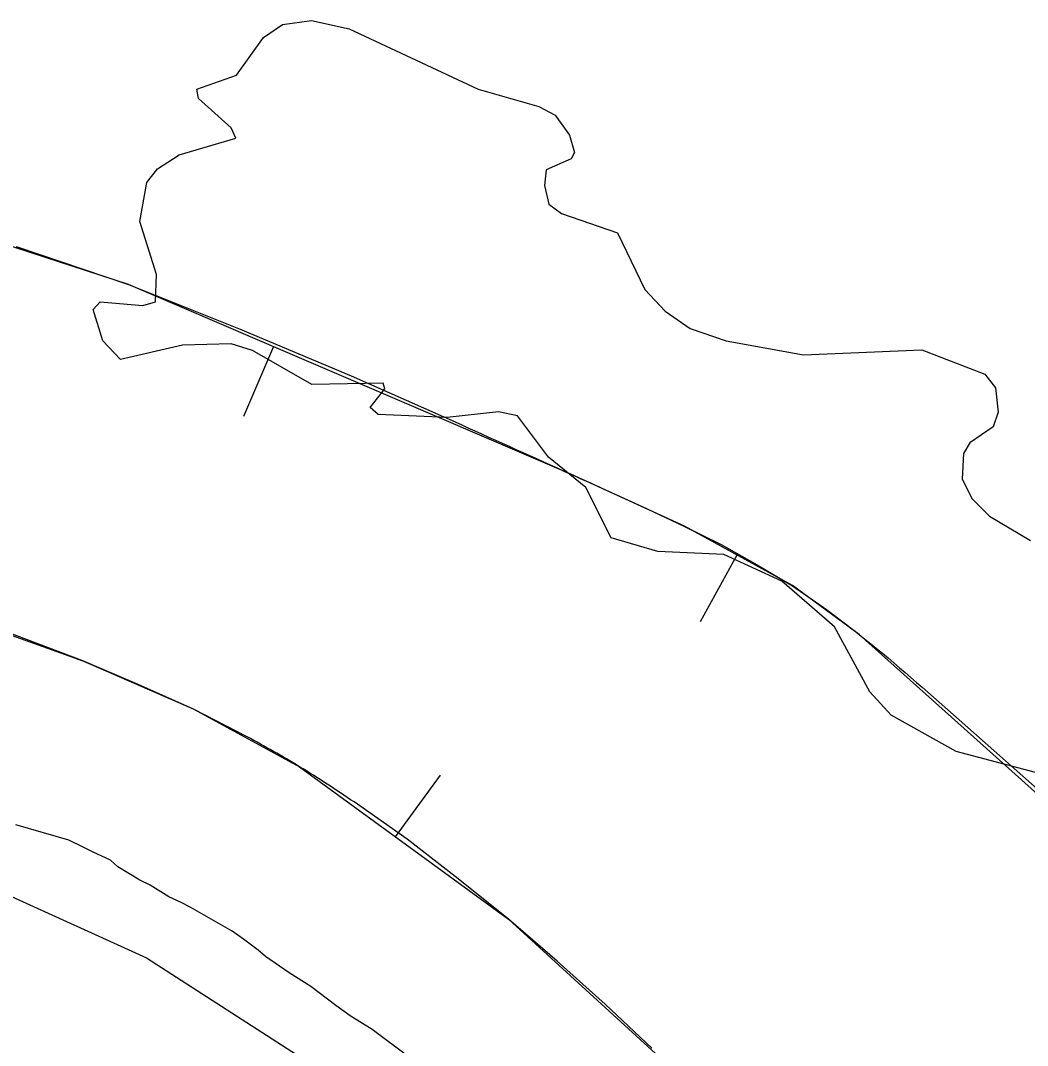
# Model space of a CAD drawing. Extents: x 3146026 to 3183936, y 897894 to 923344.
# Drawn here: x 3171442.8 to 3171772.8, y 906718.5 to 907054.5 of the extents above; entities that cross this region are included whole.
import ezdxf

# ---------------------------------------------------------------- set-up
doc = ezdxf.new("R2010")
doc.units = 0
for name, color, linetype in [('V-BORW-LINE', 7, 'Continuous'), ('V-LEVE-TOET', 7, 'Continuous'), ('V-SITE-VEGE', 7, 'Continuous'), ('V-TOPO-SHOR', 7, 'Continuous')]:
    doc.layers.add(name, color=color, linetype=linetype)

msp = doc.modelspace()

# ---------------------------------------------------------------- linework, layer by layer
at = {"layer": 'V-BORW-LINE'}
for p, q in [((3171441.42, 906980.46), (3171478.27, 906968)), ((3171478.27, 906968), (3171514.83, 906953.32)), ((3171514.83, 906953.32), (3171551.17, 906938.07)), ((3171525.71, 906947.64), (3171515.85, 906924.66)), ((3171551.17, 906938.07), (3171587.19, 906922.04)), ((3171635.55, 906900.22), (3171647.95, 906894.58)), ((3171647.95, 906894.58), (3171660.23, 906888.72)), ((3171660.23, 906888.72), (3171672.45, 906882.71)), ((3171672.45, 906882.71), (3171684.19, 906876.06)), ((3171677.56, 906879.31), (3171665.51, 906857.41)), ((3171684.19, 906876.06), (3171695.8, 906869.18)), ((3171695.8, 906869.18), (3171706.91, 906861.49)), ((3171444.84, 906851.62), (3171426.37, 906858.47)), ((3171463.26, 906844.61), (3171444.84, 906851.62)), ((3171481.43, 906836.86), (3171463.26, 906844.61)), ((3171499.48, 906828.81), (3171481.43, 906836.86)), ((3171517.09, 906819.74), (3171499.48, 906828.81)), ((3171747.52, 906827.83), (3171776.9, 906801.81)), ((3171565.74, 906786.96), (3171580.48, 906807.15)), ((3171569.49, 906786.15), (3171552.12, 906798.36)), ((3171586.21, 906773.16), (3171569.49, 906786.15)), ((3171602.75, 906759.94), (3171586.21, 906773.16)), ((3171618.64, 906746.12), (3171602.75, 906759.94)), ((3171634.36, 906732.1), (3171618.64, 906746.12)), ((3171649.73, 906717.7), (3171634.36, 906732.1))]:
    msp.add_line(p, q, dxfattribs=at)
for points in [[(3171478.27, 906968), (3171404.24, 906991.98)], [(3171623.14, 906905.83), (3171478.27, 906968)], [(3171660.36, 906888.78), (3171623.14, 906905.83)], [(3171695.79, 906869.28), (3171660.36, 906888.78)], [(3171389.06, 906871.17), (3171463.26, 906844.61)], [(3171717.62, 906853.29), (3171695.79, 906869.28)], [(3171834.46, 906748.62), (3171717.62, 906853.29)], [(3171463.26, 906844.61), (3171499.4, 906828.93)], [(3171499.4, 906828.93), (3171534.3, 906809.91)], [(3171534.3, 906809.91), (3171602.75, 906759.94)], [(3171602.75, 906759.94), (3171664.91, 906703.1)]]:
    msp.add_lwpolyline(points, dxfattribs=at)
for points in [[(3171587.19, 906922.04), (3171623.14, 906905.83), (3171635.55, 906900.22)], [(3171706.91, 906861.49), (3171717.62, 906853.29), (3171747.52, 906827.83)], [(3171552.12, 906798.36), (3171534.3, 906809.91), (3171517.09, 906819.74)]]:
    msp.add_spline(points, degree=3, dxfattribs=at)
at = {"layer": 'V-LEVE-TOET'}
msp.add_lwpolyline([(3171437.51, 906768.5), (3171484.1, 906747.28), (3171544.95, 906708.03)], dxfattribs=at)
at = {"layer": 'V-SITE-VEGE'}
for p, q in [((3171522.42, 907048.99), (3171528.65, 907053.22)), ((3171528.65, 907053.22), (3171538.23, 907054.52)), ((3171538.23, 907054.52), (3171550.52, 907051.79)), ((3171550.52, 907051.79), (3171592.81, 907031.98)), ((3171513.62, 907036.59), (3171522.42, 907048.99)), ((3171500.57, 907032.01), (3171513.62, 907036.59)), ((3171501.16, 907028.93), (3171500.57, 907032.01)), ((3171592.81, 907031.98), (3171612.72, 907026.34)), ((3171511.88, 907019.32), (3171501.16, 907028.93)), ((3171612.72, 907026.34), (3171618.08, 907023.47)), ((3171618.08, 907023.47), (3171622.71, 907016.92)), ((3171513.35, 907015.97), (3171511.88, 907019.32)), ((3171494.83, 907010.49), (3171513.35, 907015.97)), ((3171622.71, 907016.92), (3171624.39, 907011.26)), ((3171624.39, 907011.26), (3171623.24, 907009.2)), ((3171487.68, 907005.93), (3171494.83, 907010.49)), ((3171623.24, 907009.2), (3171615.1, 907005.55)), ((3171484.2, 907001.4), (3171487.68, 907005.93)), ((3171615.1, 907005.55), (3171614.48, 907000.47)), ((3171481.98, 906988.62), (3171484.2, 907001.4)), ((3171614.48, 907000.47), (3171616, 906994.29)), ((3171616, 906994.29), (3171620.1, 906991.23)), ((3171620.1, 906991.23), (3171638.44, 906984.96)), ((3171487.44, 906971.23), (3171481.98, 906988.62)), ((3171638.44, 906984.96), (3171647.37, 906966.31)), ((3171487.05, 906962.34), (3171487.44, 906971.23)), ((3171647.37, 906966.31), (3171654.09, 906959.24)), ((3171466.62, 906959.79), (3171468.91, 906962.35)), ((3171468.91, 906962.35), (3171482.88, 906961.14)), ((3171482.88, 906961.14), (3171487.05, 906962.34)), ((3171469.84, 906949.48), (3171466.62, 906959.79)), ((3171654.09, 906959.24), (3171662.23, 906953.6)), ((3171662.23, 906953.6), (3171674.1, 906949.51)), ((3171475.63, 906943.45), (3171469.84, 906949.48)), ((3171495.89, 906948.12), (3171475.63, 906943.45)), ((3171511.83, 906948.58), (3171495.89, 906948.12)), ((3171518.83, 906946.38), (3171511.83, 906948.58)), ((3171674.1, 906949.51), (3171699.42, 906944.97)), ((3171538.34, 906935.23), (3171518.83, 906946.38)), ((3171699.42, 906944.97), (3171738.19, 906946.61)), ((3171738.19, 906946.61), (3171758.87, 906938.62)), ((3171758.87, 906938.62), (3171762.34, 906934.12)), ((3171561.7, 906935.62), (3171538.34, 906935.23)), ((3171562.16, 906933.75), (3171561.7, 906935.62)), ((3171762.34, 906934.12), (3171763.17, 906926.13)), ((3171557.42, 906927.68), (3171562.16, 906933.75)), ((3171560.05, 906925.34), (3171557.42, 906927.68)), ((3171582.59, 906924.42), (3171560.05, 906925.34)), ((3171599.51, 906926.27), (3171582.59, 906924.42)), ((3171605.69, 906924.89), (3171599.51, 906926.27)), ((3171615.88, 906911.38), (3171605.69, 906924.89)), ((3171763.17, 906926.13), (3171761.56, 906921.3)), ((3171761.56, 906921.3), (3171753.85, 906916.11)), ((3171753.85, 906916.11), (3171751.85, 906912.63)), ((3171628.09, 906901.48), (3171615.88, 906911.38)), ((3171751.85, 906912.63), (3171751.44, 906904.21)), ((3171751.44, 906904.21), (3171754.64, 906897.72)), ((3171636.42, 906884.95), (3171628.09, 906901.48)), ((3171754.64, 906897.72), (3171760.3, 906891.99)), ((3171760.3, 906891.99), (3171773.83, 906884.06)), ((3171651.62, 906880.41), (3171636.42, 906884.95)), ((3171673.27, 906879.43), (3171651.62, 906880.41)), ((3171692.28, 906870.77), (3171673.27, 906879.43)), ((3171709.53, 906855.73), (3171692.28, 906870.77)), ((3171721.08, 906834.49), (3171709.53, 906855.73)), ((3171728.1, 906826.85), (3171721.08, 906834.49)), ((3171749.45, 906814.91), (3171728.1, 906826.85)), ((3171779.08, 906807.02), (3171749.45, 906814.91))]:
    msp.add_line(p, q, dxfattribs=at)
at = {"layer": 'V-TOPO-SHOR'}
msp.add_lwpolyline([(3171570.19, 906714.73), (3171558.06, 906723.78), (3171550.9, 906728.21), (3171546.13, 906731.63), (3171537.98, 906737.86), (3171530.83, 906742.29), (3171523.07, 906747.72), (3171520.69, 906749.73), (3171515.92, 906753.35), (3171512.14, 906755.96), (3171498.42, 906763.82), (3171495.43, 906765.43), (3171491.45, 906767.25), (3171485.28, 906771.08), (3171481.9, 906772.69), (3171474.74, 906777.12), (3171472.36, 906779.33), (3171466.39, 906781.96), (3171463.4, 906783.57), (3171458.62, 906785.79), (3171441.29, 906790.88)], dxfattribs=at)

doc.saveas('drawing.dxf')
